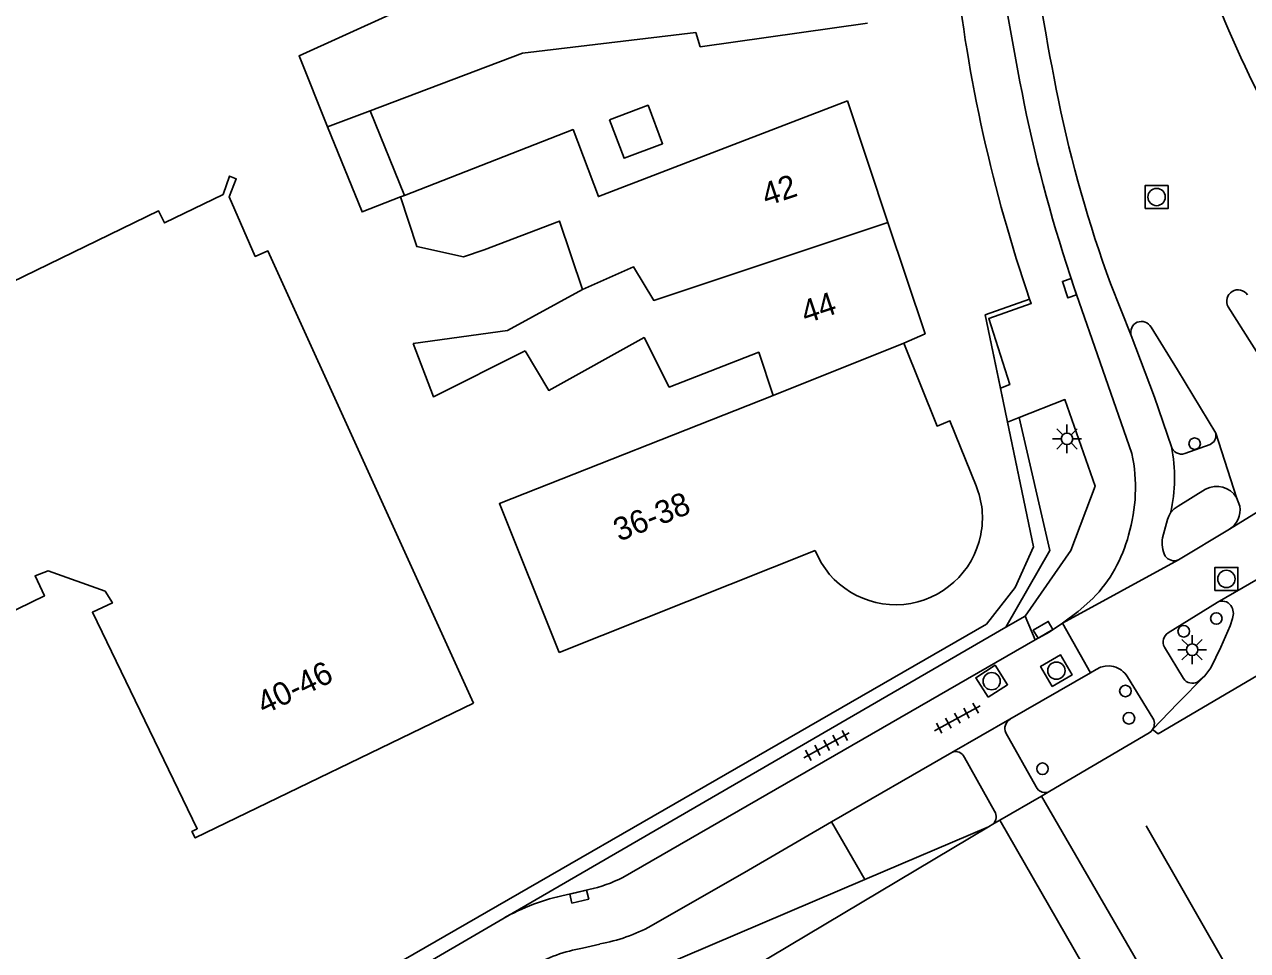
# Model space of a CAD drawing. Extents: x 135999 to 138000, y 396000 to 398501.
# Drawn here: x 137686.8 to 137739.8, y 398392.8 to 398433 of the extents above; entities that cross this region are included whole.
import ezdxf

# ---------------------------------------------------------------- set-up
doc = ezdxf.new("R2010")
doc.units = 0
for name, color, linetype in [('gg-afsc-erfafscheiding', 7, 'Continuous'), ('gg-afsc-hekwerk', 7, 'Continuous'), ('gg-anno-huisnummerreeks BGT', 7, 'Continuous'), ('gg-bbg-gedigitaliseerde bebouwing', 7, 'Continuous'), ('gg-bbg-gedigitaliseerde bijgebouw', 7, 'Continuous'), ('gg-bbg-hoofdgebouw', 7, 'Continuous'), ('gg-bbg-luifel en loopbrug', 7, 'Continuous'), ('gg-bbg-tussenscheiding', 7, 'Continuous'), ('gg-knt-verharding', 7, 'Continuous'), ('gg-knt-verharding nz', 7, 'Continuous'), ('gt-grn-groengrens', 7, 'Continuous'), ('gt-grn-weggrens', 7, 'Continuous'), ('gt-grn-weggrens revisie', 7, 'Continuous'), ('gt-knt-lijn portaal', 7, 'Continuous'), ('gt-symb-drukknoppaal', 7, 'Continuous'), ('gt-symb-kolk', 7, 'Continuous'), ('gt-symb-lichtmast', 7, 'Continuous'), ('gt-symb-rioolschacht', 7, 'Continuous'), ('gt-symb-tegel verharding', 7, 'Continuous'), ('gt-symb-verkeersregelinstallatiepaal', 7, 'Continuous')]:
    doc.layers.add(name, color=color, linetype=linetype)

# ---------------------------------------------------------------- blocks, each defined once
blk = doc.blocks.new('gt0-RS')
at = {"layer": 'gt-symb-rioolschacht'}
blk.add_lwpolyline([(-0.5, -0.5), (0.5, -0.5), (0.5, 0.5), (-0.5, 0.5)], close=True, dxfattribs=at)
blk.add_circle((0, 0), 0.375, dxfattribs=at)
blk = doc.blocks.new('gt0-KOLK')
at = {"layer": 'gt-symb-kolk'}
blk.add_lwpolyline([(0, 0), (0.375, 0), (0.375, 0.4), (-0.375, 0.4), (-0.375, 0), (0, 0)], dxfattribs=at)
blk = doc.blocks.new('gt0-VIPAAL')
at = {"layer": 'gt-symb-verkeersregelinstallatiepaal'}
blk.add_circle((0, 0), 0.25, dxfattribs=at)
blk = doc.blocks.new('gt0-LMAST')
at = {"layer": 'gt-symb-lichtmast'}
for p, q in [((-0.005, 0.246), (-0.005, 0.621)), ((-0.182, 0.173), (-0.447, 0.438)), ((0.172, 0.173), (0.437, 0.438)), ((-0.255, -0.004), (-0.63, -0.004)), ((-0.182, -0.181), (-0.447, -0.446)), ((-0.005, -0.254), (-0.005, -0.629)), ((0.437, -0.446), (0.172, -0.181)), ((0.245, -0.004), (0.62, -0.004))]:
    blk.add_line(p, q, dxfattribs=at)
blk.add_circle((-0.005, -0.004), 0.25, dxfattribs=at)
blk = doc.blocks.new('gt0-DPAAL')
at = {"layer": 'gt-symb-drukknoppaal'}
blk.add_circle((0, 0), 0.25, dxfattribs=at)
blk = doc.blocks.new('gt0-TEG1')
at = {"layer": 'gt-symb-tegel verharding'}
for p, q in [((-1.125, 0), (1.125, 0)), ((-0.9, -0.25), (-0.9, 0.25)), ((-0.45, -0.25), (-0.45, 0.25)), ((0, -0.25), (0, 0.25)), ((0.45, -0.25), (0.45, 0.25)), ((0.9, -0.25), (0.9, 0.25))]:
    blk.add_line(p, q, dxfattribs=at)

msp = doc.modelspace()

# ---------------------------------------------------------------- linework, layer by layer
at = {"layer": 'gg-afsc-erfafscheiding'}
msp.add_line((137728.462, 398420.423), (137730.389, 398421.112), dxfattribs=at)
at = {"layer": 'gg-afsc-hekwerk'}
for p, q in [((137729.123, 398417.244), (137728.462, 398420.423)), ((137729.429, 398415.773), (137729.123, 398417.244))]:
    msp.add_line(p, q, dxfattribs=at)
for points in [[(137695.132, 398387.774), (137728.51, 398407.001), (137729.755, 398408.594), (137730.555, 398410.361), (137728.462, 398420.423)], [(137695.132, 398387.774), (137728.51, 398407.001), (137729.755, 398408.594), (137730.555, 398410.361), (137729.429, 398415.773)]]:
    msp.add_lwpolyline(points, dxfattribs=at)
at = {"layer": 'gg-bbg-gedigitaliseerde bebouwing'}
for p, q in [((137701.782, 398429.287), (137708.384, 398431.791)), ((137699.935, 398428.587), (137701.782, 398429.287)), ((137703.096, 398425.545), (137703.266, 398425.611)), ((137710.995, 398421.525), (137707.739, 398419.75)), ((137703.647, 398419.189), (137707.739, 398419.75))]:
    msp.add_line(p, q, dxfattribs=at)
for points in [[(137708.704, 398435.142), (137702.624, 398433.442), (137698.693, 398431.663), (137699.935, 398428.587)], [(137708.384, 398431.791), (137715.907, 398432.677), (137716.102, 398432.066), (137723.36, 398433.08)], [(137703.266, 398425.611), (137710.582, 398428.465), (137711.683, 398425.558), (137722.48, 398429.71)], [(137706.26, 398403.57), (137697.345, 398423.203), (137696.796, 398422.962), (137695.659, 398425.554), (137695.97, 398426.334), (137695.68, 398426.449), (137695.4, 398425.657), (137692.856, 398424.418), (137692.596, 398424.948), (137673.496, 398415.656), (137673.399, 398415.898), (137673.102, 398415.779), (137678.09, 398403.31)], [(137703.096, 398425.545), (137703.8, 398423.388), (137705.832, 398422.953), (137706.722, 398423.244)], [(137706.722, 398423.244), (137709.989, 398424.5), (137710.995, 398421.525)], [(137708.507, 398418.868), (137704.527, 398416.871), (137703.647, 398419.189)], [(137708.507, 398418.868), (137709.527, 398417.148), (137713.664, 398419.445), (137714.752, 398417.29), (137718.639, 398418.806), (137719.263, 398416.929)], [(137719.263, 398416.929), (137707.386, 398412.24), (137709.98, 398405.77)]]:
    msp.add_lwpolyline(points, dxfattribs=at)
at = {"layer": 'gg-bbg-gedigitaliseerde bijgebouw'}
msp.add_lwpolyline([(137712.166, 398428.891), (137713.835, 398429.523), (137714.467, 398427.854), (137712.798, 398427.222), (137712.166, 398428.891)], dxfattribs=at)
at = {"layer": 'gg-bbg-hoofdgebouw'}
for p, q in [((137724.24, 398424.436), (137722.48, 398429.71)), ((137709.98, 398405.77), (137721.08, 398410.206))]:
    msp.add_line(p, q, dxfattribs=at)
for points in [[(137724.24, 398424.436), (137725.85, 398419.61), (137724.93, 398419.2)], [(137724.93, 398419.2), (137726.37, 398415.6), (137726.93, 398415.83), (137728.07, 398413.01)], [(137706.26, 398403.57), (137694.19, 398397.73), (137694.05, 398398.01), (137694.28, 398398.13), (137689.73, 398407.52), (137690.6, 398407.93), (137690.28, 398408.44), (137687.81, 398409.32), (137687.24, 398409.1), (137687.65, 398408.23), (137678.27, 398403.67), (137678.39, 398403.43), (137678.09, 398403.31)]]:
    msp.add_lwpolyline(points, dxfattribs=at)
for centre, radius, start, end in [((137724.578, 398411.615), 3.761, 348.9019, 21.7745), ((137724.573, 398411.613), 3.765, 201.9487, 348.9388)]:
    msp.add_arc(centre, radius, start, end, dxfattribs=at)
at = {"layer": 'gg-bbg-luifel en loopbrug'}
msp.add_line((137703.266, 398425.611), (137701.782, 398429.287), dxfattribs=at)
msp.add_lwpolyline([(137699.935, 398428.587), (137701.427, 398424.893), (137703.096, 398425.545)], dxfattribs=at)
at = {"layer": 'gg-bbg-tussenscheiding'}
msp.add_line((137719.263, 398416.929), (137724.93, 398419.2), dxfattribs=at)
msp.add_lwpolyline([(137710.995, 398421.525), (137713.2, 398422.517), (137714.082, 398421.053), (137724.24, 398424.436)], dxfattribs=at)
at = {"layer": 'gg-knt-verharding'}
for p, q in [((137732.309, 398421.647), (137734.828, 398414.405)), ((137734.794, 398419.527), (137733.9, 398421.784)), ((137739.004, 398420.78), (137741.666, 398416.555)), ((137729.931, 398415.969), (137729.429, 398415.773)), ((137738.213, 398414.804), (137737.115, 398414.405)), ((137743.807, 398414.062), (137739.052, 398411.123)), ((137739.369, 398412.497), (137739.505, 398412.13)), ((137736.842, 398409.796), (137739.052, 398411.123)), ((137736.392, 398406.628), (137738.518, 398407.949)), ((137729.356, 398406.869), (137730.199, 398407.357)), ((137707.536, 398394.223), (137729.356, 398406.869)), ((137733.03, 398404.9), (137731.816, 398407.043)), ((137712.744, 398396.01), (137730.621, 398406.326)), ((137737.062, 398404.643), (137736.239, 398406.008)), ((137729.536, 398402.882), (137733.03, 398404.9)), ((137735.739, 398402.928), (137734.635, 398404.719)), ((137737.982, 398404.762), (137737.67, 398404.493)), ((137729.359, 398402.295), (137730.671, 398399.947)), ((137721.797, 398398.422), (137727.009, 398401.435)), ((137727.563, 398401.215), (137728.87, 398398.892)), ((137729.095, 398398.501), (137730.905, 398399.544)), ((137730.905, 398399.544), (137731.269, 398399.754)), ((137718.186, 398396.335), (137721.797, 398398.422)), ((137723.237, 398395.932), (137721.797, 398398.422)), ((137728.601, 398398.215), (137728.796, 398398.328)), ((137728.796, 398398.328), (137729.095, 398398.501)), ((137723.237, 398395.932), (137728.601, 398398.215)), ((137718.186, 398396.335), (137713.975, 398393.91)), ((137708.435, 398389.612), (137723.237, 398395.932)), ((137710.278, 398395.255), (137711.262, 398395.486)), ((137699.716, 398389.661), (137707.536, 398394.223)), ((137711.75, 398393.126), (137710.994, 398392.95))]:
    msp.add_line(p, q, dxfattribs=at)
for points in [[(137729.123, 398417.244), (137729.527, 398417.405), (137728.613, 398420.27), (137730.46, 398420.914), (137730.389, 398421.112)], [(137736.538, 398414.705), (137735.803, 398416.859), (137734.794, 398419.527)], [(137735.656, 398419.893), (137736.805, 398418.048), (137738.459, 398415.288)], [(137730.199, 398407.357), (137732.178, 398410.204), (137733.23, 398412.991), (137731.918, 398416.748), (137729.931, 398415.969)], [(137738.023, 398412.862), (137736.833, 398412.133), (137736.651, 398412.006), (137736.505, 398411.839)], [(137736.153, 398410.746), (137736.376, 398411.548), (137736.428, 398411.699), (137736.505, 398411.839)], [(137733.129, 398408.112), (137732.493, 398407.552), (137731.816, 398407.043)], [(137731.816, 398407.043), (137731.23, 398406.665), (137730.621, 398406.326)], [(137737.982, 398404.762), (137738.246, 398405.11), (137738.681, 398406.003), (137739.087, 398406.932), (137739.184, 398407.245)], [(137733.03, 398404.9), (137733.274, 398405.041), (137733.464, 398405.136), (137733.671, 398405.186)], [(137734.029, 398405.166), (137733.852, 398405.193), (137733.671, 398405.186)], [(137731.269, 398399.754), (137735.575, 398402.294), (137735.668, 398402.369), (137735.677, 398402.379)]]:
    msp.add_lwpolyline(points, dxfattribs=at)
for centre, radius, start, end in [((137857.691, 398455.081), 128.575, 184.50077, 191.36354), ((137852.203, 398454.261), 124.518, 184.30497, 191.42494), ((137783.364, 398451.863), 46.805, 190.9266, 207.4072), ((137784.631, 398452.36), 49.629, 191.3677, 207.2061), ((137793.46, 398442.733), 66.674, 186.15302, 198.9222), ((137795.102, 398442.945), 66.307, 191.61446, 198.73592), ((137786.019, 398440.906), 55.516, 191.5953, 200.1472), ((137739.431, 398421.024), 0.492, 33.4345, 209.7729), ((137735.242, 398419.671), 0.47, 28.2272, 197.7843), ((137738.064, 398415.184), 0.408, 291.3908, 14.724), ((137730.04, 398413.347), 6.638, 346.873, 11.8076), ((137736.983, 398414.857), 0.471, 198.8228, 286.2346), ((137727.68, 398412.931), 7.298, 343.6172, 11.6487), ((137738.505, 398411.975), 1.009, 31.121, 118.5345), ((137738.511, 398411.972), 1.006, 302.5116, 9.0471), ((137728.621, 398412.465), 6.266, 316.0017, 345.2848), ((137737.344, 398410.529), 1.211, 169.686, 207.8833), ((137736.657, 398410.217), 0.46, 213.5137, 293.7181), ((137738.743, 398407.539), 0.468, 36.0452, 118.7162), ((137738.607, 398407.469), 0.619, 338.7864, 33.8497), ((137736.646, 398406.236), 0.467, 122.9564, 209.3193), ((137733.796, 398404.216), 0.978, 30.9382, 76.2351), ((137737.451, 398404.912), 0.473, 214.6508, 297.6318), ((137729.769, 398402.492), 0.454, 120.7853, 205.6551), ((137735.328, 398402.696), 0.472, 317.6931, 29.4204), ((137727.185, 398401.071), 0.404, 20.854, 115.8288), ((137731.06, 398400.129), 0.429, 205.0595, 299.1663), ((137728.476, 398398.657), 0.459, 314.192, 30.8583), ((137709.84, 398401.866), 6.536, 282.566, 296.3787), ((137712.102, 398386.249), 9.189, 101.4518, 119.7976), ((137710.29, 398400.818), 7.829, 280.7455, 298.0753), ((137712.284, 398385.863), 7.203, 100.3159, 118.9884)]:
    msp.add_arc(centre, radius, start, end, dxfattribs=at)
at = {"layer": 'gg-knt-verharding nz'}
for p, q in [((137756.451, 398418.276), (137738.518, 398407.949)), ((137738.459, 398415.288), (137739.369, 398412.497)), ((137735.724, 398402.429), (137735.677, 398402.379)), ((137681.299, 398370.001), (137728.601, 398398.215))]:
    msp.add_line(p, q, dxfattribs=at)
msp.add_lwpolyline([(137737.982, 398404.762), (137736.811, 398403.581), (137735.724, 398402.429)], dxfattribs=at)
at = {"layer": 'gt-grn-groengrens'}
msp.add_lwpolyline([(137729.931, 398415.969), (137731.268, 398410.209), (137729.356, 398406.869)], dxfattribs=at)
at = {"layer": 'gt-grn-weggrens'}
for p, q in [((137736.842, 398409.796), (137731.816, 398407.043)), ((137730.621, 398406.326), (137730.199, 398407.357)), ((137729.536, 398402.882), (137727.009, 398401.435)), ((137730.905, 398399.544), (137735.885, 398390.944)), ((137734.055, 398389.877), (137729.095, 398398.501))]:
    msp.add_line(p, q, dxfattribs=at)
at = {"layer": 'gt-grn-weggrens revisie'}
msp.add_lwpolyline([(137756.451, 398418.276), (137757.478, 398416.436), (137747.944, 398411.022), (137748.701, 398409.74), (137735.97, 398402.25), (137735.724, 398402.429)], dxfattribs=at)
at = {"layer": 'gt-knt-lijn portaal'}
msp.add_line((137739.805, 398390.63), (137735.444, 398398.247), dxfattribs=at)

# ---------------------------------------------------------------- block references
at = {"layer": 'gt-symb-drukknoppaal'}
for p in [(137737.072, 398406.696), (137734.543, 398404.106)]:
    msp.add_blockref('gt0-DPAAL', p, dxfattribs=at)
at = {"layer": 'gt-symb-kolk'}
for p, rotation in [((137732.309, 398421.647), 108.32266434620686), ((137731.074, 398406.587), 30.646810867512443), ((137710.806, 398395.377), -166.9924951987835)]:
    msp.add_blockref('gt0-KOLK', p, dxfattribs=dict(at, rotation=rotation))
at = {"layer": 'gt-symb-lichtmast'}
for p in [(137732.014, 398415.049), (137737.441, 398405.9)]:
    msp.add_blockref('gt0-LMAST', p, dxfattribs=at)
at = {"layer": 'gt-symb-rioolschacht'}
for p in [(137735.896, 398425.541), (137738.923, 398408.967)]:
    msp.add_blockref('gt0-RS', p, dxfattribs=at)
for p, rotation in [((137731.549, 398404.987), 30.07902586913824), ((137728.741, 398404.531), 32.62503559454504)]:
    msp.add_blockref('gt0-RS', p, dxfattribs=dict(at, rotation=rotation))
at = {"layer": 'gt-symb-tegel verharding', "rotation": 28.74303563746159}
for p in [(137727.254, 398402.923), (137721.58, 398401.746)]:
    msp.add_blockref('gt0-TEG1', p, dxfattribs=at)
at = {"layer": 'gt-symb-verkeersregelinstallatiepaal'}
for p in [(137737.547, 398414.838), (137738.487, 398407.249), (137734.697, 398402.922), (137730.944, 398400.731)]:
    msp.add_blockref('gt0-VIPAAL', p, dxfattribs=at)

# ---------------------------------------------------------------- texts
at = {"layer": 'gg-anno-huisnummerreeks BGT'}
for s, rotation, p in [('42', 18.5, (137718.971, 398425.134)), ('44', 18.4, (137720.672, 398420.038)), ('36-38', 21.8, (137712.581, 398410.579)), ('40-46', 25.8, (137697.175, 398403.062))]:
    msp.add_text(s, height=1, rotation=rotation, dxfattribs=at).set_placement(p)

doc.saveas('drawing.dxf')
